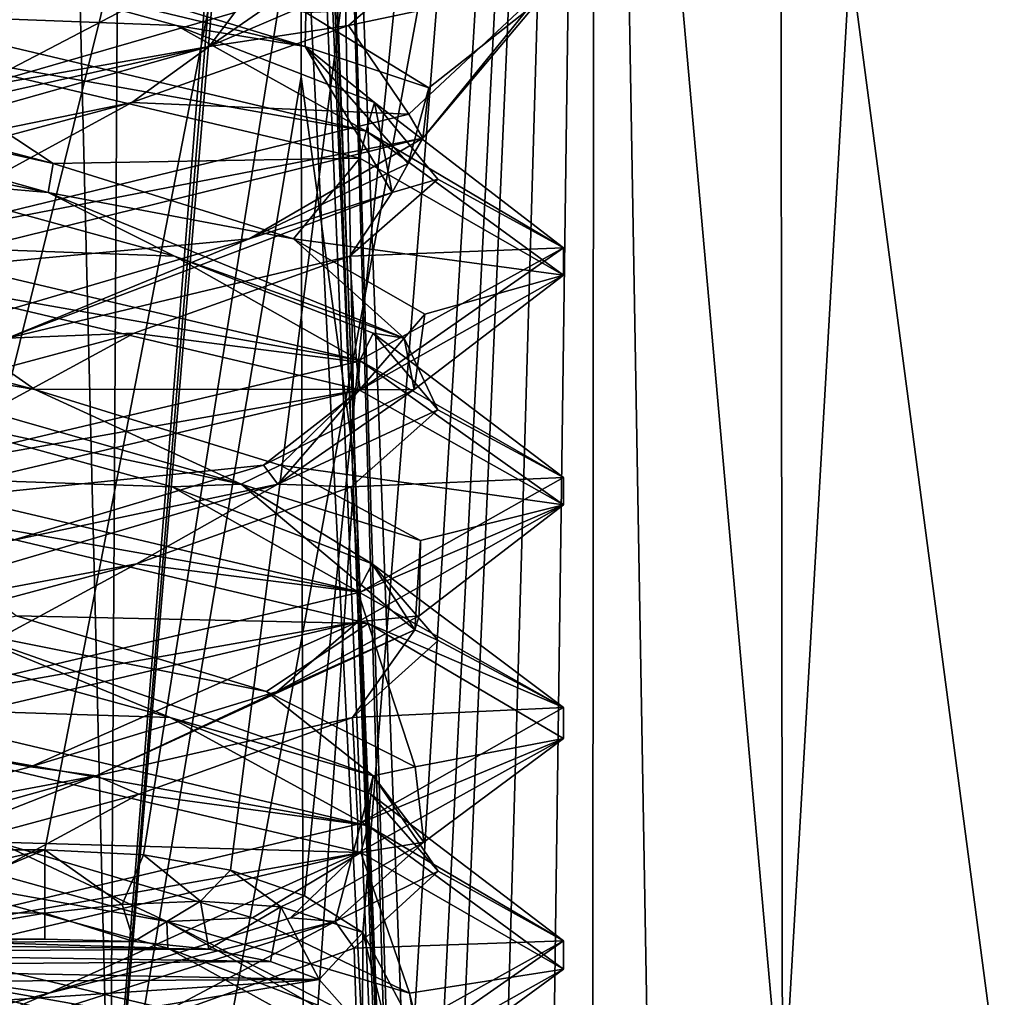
# Model space of a CAD drawing. Header units: millimetres. Extents: x -18.9 to 18.9, y -8.8 to 59.9.
# Tile 384 of 463: x 10.3 to 12.4, y 34.9 to 37. Entities that reach past the tile are written whole.
import ezdxf

# ---------------------------------------------------------------- set-up
doc = ezdxf.new("R2010")
doc.units = ezdxf.units.MM
doc.header["$LTSCALE"] = 65.185185
for name, color, linetype in [('1', 7, 'CONTINUOUS'), ('11', 7, 'CONTINUOUS'), ('143', 7, 'CONTINUOUS'), ('146', 7, 'CONTINUOUS'), ('149', 7, 'CONTINUOUS'), ('18', 7, 'CONTINUOUS'), ('19', 7, 'CONTINUOUS'), ('21', 7, 'CONTINUOUS'), ('247', 7, 'CONTINUOUS'), ('3360', 7, 'CONTINUOUS'), ('3361', 7, 'CONTINUOUS'), ('3362', 7, 'CONTINUOUS'), ('3363', 7, 'CONTINUOUS'), ('3364', 7, 'CONTINUOUS'), ('3365', 7, 'CONTINUOUS'), ('3366', 7, 'CONTINUOUS'), ('3367', 7, 'CONTINUOUS'), ('3368', 7, 'CONTINUOUS'), ('3369', 7, 'CONTINUOUS'), ('3370', 7, 'CONTINUOUS'), ('3371', 7, 'CONTINUOUS'), ('3449', 7, 'CONTINUOUS'), ('5', 7, 'CONTINUOUS'), ('6', 7, 'CONTINUOUS'), ('713', 7, 'CONTINUOUS'), ('831', 7, 'CONTINUOUS'), ('86', 7, 'CONTINUOUS')]:
    doc.layers.add(name, color=color, linetype=linetype)

msp = doc.modelspace()

# ---------------------------------------------------------------- linework, layer by layer
at = {"layer": '1', "color": 7, "linetype": 'Continuous'}
for points in [[(12.3539, 46.4439, 12.2533), (13.06, 34.4, 11.4977), (13.2439, 46.9853, 11.2854), (12.3539, 46.4439, 12.2533)], [(10.7201, 45.6315, 13.7055), (13.06, 34.4, 11.4977), (12.3539, 46.4439, 12.2533), (10.7201, 45.6315, 13.7055)], [(7.7341, 44.5793, 15.5867), (9.3979, 34.4, 14.6438), (10.7201, 45.6315, 13.7055), (7.7341, 44.5793, 15.5867)], [(9.3979, 34.4, 14.6438), (13.06, 34.4, 11.4977), (10.7201, 45.6315, 13.7055), (9.3979, 34.4, 14.6438)]]:
    msp.add_3dface(points, dxfattribs=at)
at = {"layer": '11', "color": 7, "linetype": 'Continuous'}
for points in [[(9.8924, 42.7348, -8.5961), (10.0099, 35.193, -8.8594), (11.5265, 41.3085, -8.6459), (9.8924, 42.7348, -8.5961)], [(10.0099, 35.193, -8.8594), (10.3368, 35.193, -8.8594), (11.5265, 41.3085, -8.6459), (10.0099, 35.193, -8.8594)], [(10.3368, 35.193, -8.8594), (10.5504, 35.1821, -8.8598), (11.5265, 41.3085, -8.6459), (10.3368, 35.193, -8.8594)], [(10.5504, 35.1821, -8.8598), (10.7384, 35.149, -8.861), (11.5265, 41.3085, -8.6459), (10.5504, 35.1821, -8.8598)], [(10.7384, 35.149, -8.861), (10.8982, 35.0931, -8.8629), (11.5265, 41.3085, -8.6459), (10.7384, 35.149, -8.861)], [(10.8982, 35.0931, -8.8629), (11.0245, 35.0139, -8.8657), (11.5265, 41.3085, -8.6459), (10.8982, 35.0931, -8.8629)], [(11.0245, 35.0139, -8.8657), (11.1347, 34.807, -8.8729), (11.5265, 41.3085, -8.6459), (11.0245, 35.0139, -8.8657)], [(11.1347, 34.807, -8.8729), (11.1457, 33.7634, -8.9094), (11.5265, 41.3085, -8.6459), (11.1347, 34.807, -8.8729)], [(11.1457, 33.7634, -8.9094), (11.1559, 32.793, -8.9433), (11.5265, 41.3085, -8.6459), (11.1457, 33.7634, -8.9094)], [(11.5265, 41.3085, -8.6459), (11.1559, 32.793, -8.9433), (11.2794, 32.793, -8.9433), (11.5265, 41.3085, -8.6459)], [(11.4107, 32.7797, -8.9437), (11.5265, 41.3085, -8.6459), (11.2794, 32.793, -8.9433), (11.4107, 32.7797, -8.9437)], [(11.5202, 32.7456, -8.9449), (11.5265, 41.3085, -8.6459), (11.4107, 32.7797, -8.9437), (11.5202, 32.7456, -8.9449)], [(11.6769, 32.6406, -8.9486), (11.5265, 41.3085, -8.6459), (11.5202, 32.7456, -8.9449), (11.6769, 32.6406, -8.9486)]]:
    msp.add_3dface(points, dxfattribs=at)
at = {"layer": '143', "color": 7, "linetype": 'Continuous'}
msp.add_3dface([(10.0981, 35, -9.1577), (10.3368, 35, -9.0593), (10.0099, 35, -9.0593), (10.0981, 35, -9.1577)], dxfattribs=at)
at = {"layer": '146', "color": 7, "linetype": 'Continuous'}
for points in [[(10.3368, 35.193, -8.8594), (10.0099, 35.193, -8.8594), (10.0099, 35.1191, -8.8764), (10.3368, 35.193, -8.8594)], [(10.0099, 35.0565, -8.92), (10.3368, 35.193, -8.8594), (10.0099, 35.1191, -8.8764), (10.0099, 35.0565, -8.92)], [(10.3368, 35.193, -8.8594), (10.0099, 35.0565, -8.92), (10.3368, 35.0561, -8.9204), (10.3368, 35.193, -8.8594)], [(10.0099, 35.0565, -8.92), (10.0099, 35, -9.0593), (10.3368, 35.0561, -8.9204), (10.0099, 35.0565, -8.92)], [(10.0099, 35, -9.0593), (10.3368, 35, -9.0593), (10.3368, 35.0561, -8.9204), (10.0099, 35, -9.0593)]]:
    msp.add_3dface(points, dxfattribs=at)
at = {"layer": '149', "color": 7, "linetype": 'Continuous'}
for points in [[(9.5461, 34.9708, -9.4264), (10.6912, 34.9784, -8.9819), (9.674, 34.9917, -9.3487), (9.5461, 34.9708, -9.4264)], [(10.3368, 35, -9.0593), (10.0981, 35, -9.1577), (9.674, 34.9917, -9.3487), (10.3368, 35, -9.0593)], [(10.5289, 34.9946, -9.0185), (10.3368, 35, -9.0593), (9.674, 34.9917, -9.3487), (10.5289, 34.9946, -9.0185)], [(10.6912, 34.9784, -8.9819), (10.5289, 34.9946, -9.0185), (9.674, 34.9917, -9.3487), (10.6912, 34.9784, -8.9819)], [(9.4489, 34.9411, -9.4842), (10.8251, 34.9513, -8.9507), (9.5461, 34.9708, -9.4264), (9.4489, 34.9411, -9.4842)], [(10.8251, 34.9513, -8.9507), (10.6912, 34.9784, -8.9819), (9.5461, 34.9708, -9.4264), (10.8251, 34.9513, -8.9507)], [(10.93, 34.9129, -8.9262), (10.8251, 34.9513, -8.9507), (9.4489, 34.9411, -9.4842), (10.93, 34.9129, -8.9262)], [(9.3802, 34.9057, -9.5247), (10.93, 34.9129, -8.9262), (9.4489, 34.9411, -9.4842), (9.3802, 34.9057, -9.5247)], [(9.315, 34.807, -9.5654), (10.29, 34.807, -9.297), (10.93, 34.9129, -8.9262), (9.315, 34.807, -9.5654)], [(9.315, 34.807, -9.5654), (10.93, 34.9129, -8.9262), (9.3802, 34.9057, -9.5247), (9.315, 34.807, -9.5654)], [(10.29, 34.807, -9.297), (11.0237, 34.807, -8.9066), (10.93, 34.9129, -8.9262), (10.29, 34.807, -9.297)]]:
    msp.add_3dface(points, dxfattribs=at)
at = {"layer": '18', "color": 7, "linetype": 'Continuous'}
for points in [[(10.8911, 36.8636, -11.1739), (10.8859, 39.2459, -11.2877), (11.0069, 36.0245, -11.2506), (10.8911, 36.8636, -11.1739)], [(10.8963, 34.4, -11.0559), (10.8911, 36.8636, -11.1739), (11.0069, 36.0245, -11.2506), (10.8963, 34.4, -11.0559)], [(11.1276, 32.793, -11.2128), (10.8963, 34.4, -11.0559), (11.0069, 36.0245, -11.2506), (11.1276, 32.793, -11.2128)]]:
    msp.add_3dface(points, dxfattribs=at)
at = {"layer": '19', "color": 7, "linetype": 'Continuous'}
for points in [[(11.443, 50.0212, -8.2459), (13.4664, 26.593, -6.4296), (11.5189, 50.0468, -8.1379), (11.443, 50.0212, -8.2459)], [(11.5189, 50.0468, -8.1379), (13.4664, 26.593, -6.4296), (11.594, 50.0109, -8.0329), (11.5189, 50.0468, -8.1379)], [(11.3763, 49.8541, -8.3475), (13.4664, 26.593, -6.4296), (11.443, 50.0212, -8.2459), (11.3763, 49.8541, -8.3475)], [(11.594, 50.0109, -8.0329), (13.4664, 26.593, -6.4296), (12.0909, 49.4965, -7.2983), (11.594, 50.0109, -8.0329)], [(11.3763, 49.8541, -8.3475), (11.5265, 41.3085, -8.6459), (13.4664, 26.593, -6.4296), (11.3763, 49.8541, -8.3475)], [(12.0909, 49.4965, -7.2983), (13.4664, 26.593, -6.4296), (12.5466, 48.9548, -6.5246), (12.0909, 49.4965, -7.2983)], [(11.5265, 41.3085, -8.6459), (11.6769, 32.6406, -8.9486), (13.4664, 26.593, -6.4296), (11.5265, 41.3085, -8.6459)]]:
    msp.add_3dface(points, dxfattribs=at)
at = {"layer": '21', "color": 7, "linetype": 'Continuous'}
for points in [[(11.9151, 48.089, 10.4082), (11.9323, 34.593, 10.9974), (10.7717, 47.6233, 11.0562), (11.9151, 48.089, 10.4082)], [(12.7048, 47.9549, 9.2417), (11.9323, 34.593, 10.9974), (11.9151, 48.089, 10.4082), (12.7048, 47.9549, 9.2417)], [(13.2306, 34.593, 9.1214), (11.9323, 34.593, 10.9974), (12.7048, 47.9549, 9.2417), (13.2306, 34.593, 9.1214)], [(11.9323, 34.593, 10.9974), (9.7348, 34.593, 11.6106), (10.7717, 47.6233, 11.0562), (11.9323, 34.593, 10.9974)], [(10.7717, 47.6233, 11.0562), (9.7348, 34.593, 11.6106), (10.0979, 47.1737, 11.1784), (10.7717, 47.6233, 11.0562)]]:
    msp.add_3dface(points, dxfattribs=at)
at = {"layer": '247', "color": 7, "linetype": 'Continuous'}
for points in [[(10.5504, 35.1821, -8.8598), (10.3368, 35.193, -8.8594), (10.5037, 35.0749, -8.8982), (10.5504, 35.1821, -8.8598)], [(10.3368, 35.193, -8.8594), (10.3368, 35.0561, -8.9204), (10.5037, 35.0749, -8.8982), (10.3368, 35.193, -8.8594)], [(10.5504, 35.1821, -8.8598), (10.5037, 35.0749, -8.8982), (10.6733, 35.0822, -8.8802), (10.5504, 35.1821, -8.8598)], [(10.7384, 35.149, -8.861), (10.5504, 35.1821, -8.8598), (10.6733, 35.0822, -8.8802), (10.7384, 35.149, -8.861)], [(10.7384, 35.149, -8.861), (10.6733, 35.0822, -8.8802), (10.8468, 35.0694, -8.8683), (10.7384, 35.149, -8.861)], [(10.8982, 35.0931, -8.8629), (10.7384, 35.149, -8.861), (10.8468, 35.0694, -8.8683), (10.8982, 35.0931, -8.8629)], [(10.3368, 35.0561, -8.9204), (10.5289, 34.9946, -9.0185), (10.5037, 35.0749, -8.8982), (10.3368, 35.0561, -8.9204)], [(10.5037, 35.0749, -8.8982), (10.5289, 34.9946, -9.0185), (10.6733, 35.0822, -8.8802), (10.5037, 35.0749, -8.8982)], [(10.5289, 34.9946, -9.0185), (10.6912, 34.9784, -8.9819), (10.6733, 35.0822, -8.8802), (10.5289, 34.9946, -9.0185)], [(10.6733, 35.0822, -8.8802), (10.6912, 34.9784, -8.9819), (10.8468, 35.0694, -8.8683), (10.6733, 35.0822, -8.8802)], [(11.0245, 35.0139, -8.8657), (10.8982, 35.0931, -8.8629), (10.8468, 35.0694, -8.8683), (11.0245, 35.0139, -8.8657)], [(10.3368, 35.0561, -8.9204), (10.3368, 35, -9.0593), (10.5289, 34.9946, -9.0185), (10.3368, 35.0561, -8.9204)], [(10.6912, 34.9784, -8.9819), (10.8251, 34.9513, -8.9507), (10.8468, 35.0694, -8.8683), (10.6912, 34.9784, -8.9819)], [(10.8251, 34.9513, -8.9507), (10.93, 34.9129, -8.9262), (10.8468, 35.0694, -8.8683), (10.8251, 34.9513, -8.9507)], [(10.93, 34.9129, -8.9262), (11.0245, 35.0139, -8.8657), (10.8468, 35.0694, -8.8683), (10.93, 34.9129, -8.9262)], [(11.0237, 34.807, -8.9066), (11.0245, 35.0139, -8.8657), (10.93, 34.9129, -8.9262), (11.0237, 34.807, -8.9066)], [(11.0245, 35.0139, -8.8657), (11.0237, 34.807, -8.9066), (11.0767, 34.8067, -8.8815), (11.0245, 35.0139, -8.8657)], [(11.1347, 34.807, -8.8729), (11.0245, 35.0139, -8.8657), (11.0767, 34.8067, -8.8815), (11.1347, 34.807, -8.8729)]]:
    msp.add_3dface(points, dxfattribs=at)
at = {"layer": '3360', "color": 7, "linetype": 'Continuous'}
for points in [[(10.6124, 35.9777, 7.3152), (9.9586, 36, 6.8562), (10.0061, 36.1439, 7.1278), (10.6124, 35.9777, 7.3152)], [(11.014, 35.7516, 7.2904), (9.9586, 36, 6.8562), (10.6124, 35.9777, 7.3152), (11.014, 35.7516, 7.2904)], [(11.0445, 35.8115, 7.78), (11.014, 35.7516, 7.2904), (10.6124, 35.9777, 7.3152), (11.0445, 35.8115, 7.78)], [(11.4586, 35.5009, 8.3521), (11.014, 35.7516, 7.2904), (11.0445, 35.8115, 7.78), (11.4586, 35.5009, 8.3521)], [(11.1872, 35.6454, 8.3983), (11.4586, 35.5009, 8.3521), (11.0445, 35.8115, 7.78), (11.1872, 35.6454, 8.3983)], [(11.0025, 35.4792, 9.0054), (11.4586, 35.5009, 8.3521), (11.1872, 35.6454, 8.3983), (11.0025, 35.4792, 9.0054)], [(11.0134, 35.2482, 9.4227), (11.4586, 35.5009, 8.3521), (11.0025, 35.4792, 9.0054), (11.0134, 35.2482, 9.4227)], [(10.5397, 35.313, 9.4396), (11.0134, 35.2482, 9.4227), (11.0025, 35.4792, 9.0054), (10.5397, 35.313, 9.4396)], [(9.922, 35.1468, 9.5851), (9.9586, 35, 9.8562), (10.5397, 35.313, 9.4396), (9.922, 35.1468, 9.5851)], [(9.9586, 35, 9.8562), (11.0134, 35.2482, 9.4227), (10.5397, 35.313, 9.4396), (9.9586, 35, 9.8562)]]:
    msp.add_3dface(points, dxfattribs=at)
at = {"layer": '3361', "color": 7, "linetype": 'Continuous'}
for points in [[(10.3148, 36.1877, 7.1796), (9.6609, 36.299, 7.2007), (9.6923, 36.3508, 7.1561), (10.3148, 36.1877, 7.1796)], [(10.0061, 36.1439, 7.1278), (9.6609, 36.299, 7.2007), (10.7617, 35.9837, 7.4737), (10.0061, 36.1439, 7.1278)], [(10.7617, 35.9837, 7.4737), (9.6609, 36.299, 7.2007), (10.3148, 36.1877, 7.1796), (10.7617, 35.9837, 7.4737)], [(10.8458, 36.0246, 7.5053), (10.7617, 35.9837, 7.4737), (10.3148, 36.1877, 7.1796), (10.8458, 36.0246, 7.5053)], [(10.6124, 35.9777, 7.3152), (10.0061, 36.1439, 7.1278), (10.7617, 35.9837, 7.4737), (10.6124, 35.9777, 7.3152)], [(11.149, 35.8615, 8.0494), (10.7617, 35.9837, 7.4737), (10.8458, 36.0246, 7.5053), (11.149, 35.8615, 8.0494)], [(11.0445, 35.8115, 7.78), (10.6124, 35.9777, 7.3152), (10.7617, 35.9837, 7.4737), (11.0445, 35.8115, 7.78)], [(11.0445, 35.8115, 7.78), (10.7617, 35.9837, 7.4737), (11.137, 35.6685, 8.5439), (11.0445, 35.8115, 7.78)], [(11.137, 35.6685, 8.5439), (10.7617, 35.9837, 7.4737), (11.149, 35.8615, 8.0494), (11.137, 35.6685, 8.5439)], [(11.1466, 35.6985, 8.6723), (11.137, 35.6685, 8.5439), (11.149, 35.8615, 8.0494), (11.1466, 35.6985, 8.6723)], [(11.1872, 35.6454, 8.3983), (11.0445, 35.8115, 7.78), (11.137, 35.6685, 8.5439), (11.1872, 35.6454, 8.3983)], [(10.8392, 35.5354, 9.2141), (11.137, 35.6685, 8.5439), (11.1466, 35.6985, 8.6723), (10.8392, 35.5354, 9.2141)], [(11.0025, 35.4792, 9.0054), (11.137, 35.6685, 8.5439), (10.4478, 35.3532, 9.4446), (11.0025, 35.4792, 9.0054)], [(10.4478, 35.3532, 9.4446), (11.137, 35.6685, 8.5439), (10.8392, 35.5354, 9.2141), (10.4478, 35.3532, 9.4446)], [(11.0025, 35.4792, 9.0054), (11.1872, 35.6454, 8.3983), (11.137, 35.6685, 8.5439), (11.0025, 35.4792, 9.0054)], [(10.3056, 35.3723, 9.5356), (10.4478, 35.3532, 9.4446), (10.8392, 35.5354, 9.2141), (10.3056, 35.3723, 9.5356)], [(10.5397, 35.313, 9.4396), (11.0025, 35.4792, 9.0054), (10.4478, 35.3532, 9.4446), (10.5397, 35.313, 9.4396)], [(9.683, 35.2093, 9.5543), (10.4478, 35.3532, 9.4446), (10.3056, 35.3723, 9.5356), (9.683, 35.2093, 9.5543)], [(9.922, 35.1468, 9.5851), (10.4478, 35.3532, 9.4446), (9.3167, 35.038, 9.3622), (9.922, 35.1468, 9.5851)], [(9.3167, 35.038, 9.3622), (10.4478, 35.3532, 9.4446), (9.683, 35.2093, 9.5543), (9.3167, 35.038, 9.3622)], [(9.922, 35.1468, 9.5851), (10.5397, 35.313, 9.4396), (10.4478, 35.3532, 9.4446), (9.922, 35.1468, 9.5851)]]:
    msp.add_3dface(points, dxfattribs=at)
at = {"layer": '3362', "color": 7, "linetype": 'Continuous'}
for points in [[(9.9586, 36.4375, 6.8562), (10.3148, 36.1877, 7.1796), (9.6923, 36.3508, 7.1561), (9.9586, 36.4375, 6.8562)], [(10.3148, 36.1877, 7.1796), (9.9586, 36.4375, 6.8562), (11.014, 36.1891, 7.2904), (10.3148, 36.1877, 7.1796)], [(10.8458, 36.0246, 7.5053), (10.3148, 36.1877, 7.1796), (11.014, 36.1891, 7.2904), (10.8458, 36.0246, 7.5053)], [(11.4586, 35.9384, 8.3521), (10.8458, 36.0246, 7.5053), (11.014, 36.1891, 7.2904), (11.4586, 35.9384, 8.3521)], [(11.149, 35.8615, 8.0494), (10.8458, 36.0246, 7.5053), (11.4586, 35.9384, 8.3521), (11.149, 35.8615, 8.0494)], [(11.0134, 35.6857, 9.4227), (11.1466, 35.6985, 8.6723), (11.4586, 35.9384, 8.3521), (11.0134, 35.6857, 9.4227)], [(11.1466, 35.6985, 8.6723), (11.149, 35.8615, 8.0494), (11.4586, 35.9384, 8.3521), (11.1466, 35.6985, 8.6723)], [(10.8392, 35.5354, 9.2141), (11.1466, 35.6985, 8.6723), (11.0134, 35.6857, 9.4227), (10.8392, 35.5354, 9.2141)], [(9.9586, 35.4375, 9.8562), (10.3056, 35.3723, 9.5356), (11.0134, 35.6857, 9.4227), (9.9586, 35.4375, 9.8562)], [(10.3056, 35.3723, 9.5356), (10.8392, 35.5354, 9.2141), (11.0134, 35.6857, 9.4227), (10.3056, 35.3723, 9.5356)], [(9.9586, 35.4375, 9.8562), (9.683, 35.2093, 9.5543), (10.3056, 35.3723, 9.5356), (9.9586, 35.4375, 9.8562)]]:
    msp.add_3dface(points, dxfattribs=at)
at = {"layer": '3363', "color": 7, "linetype": 'Continuous'}
for points in [[(10.6171, 36.4763, 7.3181), (9.9586, 36.5, 6.8562), (10.0116, 36.6425, 7.128), (10.6171, 36.4763, 7.3181)], [(9.9586, 36.5, 6.8562), (10.6171, 36.4763, 7.3181), (11.0177, 36.2504, 7.2941), (9.9586, 36.5, 6.8562)], [(10.6171, 36.4763, 7.3181), (11.0471, 36.3101, 7.7848), (11.0177, 36.2504, 7.2941), (10.6171, 36.4763, 7.3181)], [(11.0177, 36.2504, 7.2941), (11.0471, 36.3101, 7.7848), (11.4585, 35.998, 8.3654), (11.0177, 36.2504, 7.2941)], [(11.0471, 36.3101, 7.7848), (11.187, 36.1439, 8.4038), (11.4585, 35.998, 8.3654), (11.0471, 36.3101, 7.7848)], [(11.187, 36.1439, 8.4038), (10.9996, 35.9777, 9.0101), (11.4585, 35.998, 8.3654), (11.187, 36.1439, 8.4038)], [(11.4585, 35.998, 8.3654), (10.9996, 35.9777, 9.0101), (11.0189, 35.7499, 9.4172), (11.4585, 35.998, 8.3654)], [(10.9996, 35.9777, 9.0101), (10.5348, 35.8115, 9.4422), (11.0189, 35.7499, 9.4172), (10.9996, 35.9777, 9.0101)], [(9.9165, 35.6454, 9.5849), (9.9586, 35.5, 9.8562), (10.5348, 35.8115, 9.4422), (9.9165, 35.6454, 9.5849)], [(10.5348, 35.8115, 9.4422), (9.9586, 35.5, 9.8562), (11.0189, 35.7499, 9.4172), (10.5348, 35.8115, 9.4422)]]:
    msp.add_3dface(points, dxfattribs=at)
at = {"layer": '3364', "color": 7, "linetype": 'Continuous'}
for points in [[(9.392, 36.8087, 7.2652), (9.2252, 36.9294, 7.4149), (10.3436, 36.6142, 7.2268), (9.392, 36.8087, 7.2652)], [(10.3436, 36.6142, 7.2268), (9.2252, 36.9294, 7.4149), (10.3545, 36.6769, 7.1924), (10.3436, 36.6142, 7.2268)], [(10.3545, 36.6769, 7.1924), (9.2252, 36.9294, 7.4149), (9.7331, 36.84, 7.1477), (10.3545, 36.6769, 7.1924)], [(10.0116, 36.6425, 7.128), (9.392, 36.8087, 7.2652), (10.3436, 36.6142, 7.2268), (10.0116, 36.6425, 7.128)], [(10.8742, 36.5138, 7.5358), (10.3436, 36.6142, 7.2268), (10.3545, 36.6769, 7.1924), (10.8742, 36.5138, 7.5358)], [(10.6171, 36.4763, 7.3181), (10.0116, 36.6425, 7.128), (10.3436, 36.6142, 7.2268), (10.6171, 36.4763, 7.3181)], [(10.6171, 36.4763, 7.3181), (10.3436, 36.6142, 7.2268), (11.1142, 36.2989, 8.0588), (10.6171, 36.4763, 7.3181)], [(11.1142, 36.2989, 8.0588), (10.3436, 36.6142, 7.2268), (10.8742, 36.5138, 7.5358), (11.1142, 36.2989, 8.0588)], [(11.1588, 36.3508, 8.0899), (11.1142, 36.2989, 8.0588), (10.8742, 36.5138, 7.5358), (11.1588, 36.3508, 8.0899)], [(11.0471, 36.3101, 7.7848), (10.6171, 36.4763, 7.3181), (11.1142, 36.2989, 8.0588), (11.0471, 36.3101, 7.7848)], [(11.1352, 36.1877, 8.7124), (11.1142, 36.2989, 8.0588), (11.1588, 36.3508, 8.0899), (11.1352, 36.1877, 8.7124)], [(11.187, 36.1439, 8.4038), (11.0471, 36.3101, 7.7848), (11.1142, 36.2989, 8.0588), (11.187, 36.1439, 8.4038)], [(11.187, 36.1439, 8.4038), (11.1142, 36.2989, 8.0588), (10.841, 35.9837, 9.1595), (11.187, 36.1439, 8.4038)], [(10.841, 35.9837, 9.1595), (11.1142, 36.2989, 8.0588), (11.1352, 36.1877, 8.7124), (10.841, 35.9837, 9.1595)], [(10.8096, 36.0246, 9.2435), (10.841, 35.9837, 9.1595), (11.1352, 36.1877, 8.7124), (10.8096, 36.0246, 9.2435)], [(10.9996, 35.9777, 9.0101), (11.187, 36.1439, 8.4038), (10.841, 35.9837, 9.1595), (10.9996, 35.9777, 9.0101)], [(10.2654, 35.8615, 9.5467), (10.841, 35.9837, 9.1595), (10.8096, 36.0246, 9.2435), (10.2654, 35.8615, 9.5467)], [(10.5348, 35.8115, 9.4422), (10.841, 35.9837, 9.1595), (9.7707, 35.6684, 9.5346), (10.5348, 35.8115, 9.4422)], [(9.7707, 35.6684, 9.5346), (10.841, 35.9837, 9.1595), (10.2654, 35.8615, 9.5467), (9.7707, 35.6684, 9.5346)], [(10.5348, 35.8115, 9.4422), (10.9996, 35.9777, 9.0101), (10.841, 35.9837, 9.1595), (10.5348, 35.8115, 9.4422)], [(9.9165, 35.6454, 9.5849), (10.5348, 35.8115, 9.4422), (9.7707, 35.6684, 9.5346), (9.9165, 35.6454, 9.5849)]]:
    msp.add_3dface(points, dxfattribs=at)
at = {"layer": '3365', "color": 7, "linetype": 'Continuous'}
for points in [[(9.9586, 36.9375, 6.8562), (10.3545, 36.6769, 7.1924), (9.7331, 36.84, 7.1477), (9.9586, 36.9375, 6.8562)], [(10.3545, 36.6769, 7.1924), (9.9586, 36.9375, 6.8562), (11.0177, 36.6879, 7.2941), (10.3545, 36.6769, 7.1924)], [(10.8742, 36.5138, 7.5358), (10.3545, 36.6769, 7.1924), (11.0177, 36.6879, 7.2941), (10.8742, 36.5138, 7.5358)], [(11.4585, 36.4355, 8.3654), (10.8742, 36.5138, 7.5358), (11.0177, 36.6879, 7.2941), (11.4585, 36.4355, 8.3654)], [(11.1588, 36.3508, 8.0899), (10.8742, 36.5138, 7.5358), (11.4585, 36.4355, 8.3654), (11.1588, 36.3508, 8.0899)], [(11.0189, 36.1874, 9.4172), (11.1352, 36.1877, 8.7124), (11.4585, 36.4355, 8.3654), (11.0189, 36.1874, 9.4172)], [(11.1352, 36.1877, 8.7124), (11.1588, 36.3508, 8.0899), (11.4585, 36.4355, 8.3654), (11.1352, 36.1877, 8.7124)], [(9.9586, 35.9375, 9.8562), (10.8096, 36.0246, 9.2435), (11.0189, 36.1874, 9.4172), (9.9586, 35.9375, 9.8562)], [(10.8096, 36.0246, 9.2435), (11.1352, 36.1877, 8.7124), (11.0189, 36.1874, 9.4172), (10.8096, 36.0246, 9.2435)], [(9.9586, 35.9375, 9.8562), (10.2654, 35.8615, 9.5467), (10.8096, 36.0246, 9.2435), (9.9586, 35.9375, 9.8562)], [(10.1934, 34.7201, 7.1495), (9.9586, 34.9375, 6.8562), (11.0126, 34.6895, 7.2889), (10.1934, 34.7201, 7.1495)]]:
    msp.add_3dface(points, dxfattribs=at)
at = {"layer": '3366', "color": 7, "linetype": 'Continuous'}
for points in [[(10.6217, 36.9749, 7.3211), (9.9586, 37, 6.8562), (10.0171, 37.1411, 7.1283), (10.6217, 36.9749, 7.3211)], [(11.032, 36.7462, 7.3085), (9.9586, 37, 6.8562), (10.6217, 36.9749, 7.3211), (11.032, 36.7462, 7.3085)], [(11.0496, 36.8087, 7.7897), (11.032, 36.7462, 7.3085), (10.6217, 36.9749, 7.3211), (11.0496, 36.8087, 7.7897)], [(11.4584, 36.4945, 8.3819), (11.032, 36.7462, 7.3085), (11.0496, 36.8087, 7.7897), (11.4584, 36.4945, 8.3819)], [(11.1868, 36.6425, 8.4093), (11.4584, 36.4945, 8.3819), (11.0496, 36.8087, 7.7897), (11.1868, 36.6425, 8.4093)], [(10.9967, 36.4763, 9.0147), (11.4584, 36.4945, 8.3819), (11.1868, 36.6425, 8.4093), (10.9967, 36.4763, 9.0147)], [(11.0111, 36.2476, 9.425), (11.4584, 36.4945, 8.3819), (10.9967, 36.4763, 9.0147), (11.0111, 36.2476, 9.425)], [(10.53, 36.3101, 9.4447), (11.0111, 36.2476, 9.425), (10.9967, 36.4763, 9.0147), (10.53, 36.3101, 9.4447)], [(9.911, 36.1439, 9.5847), (9.9586, 36, 9.8562), (10.53, 36.3101, 9.4447), (9.911, 36.1439, 9.5847)], [(9.9586, 36, 9.8562), (11.0111, 36.2476, 9.425), (10.53, 36.3101, 9.4447), (9.9586, 36, 9.8562)], [(10.6031, 34.9806, 7.3094), (9.9586, 35, 6.8562), (9.9952, 35.1468, 7.1274), (10.6031, 34.9806, 7.3094)], [(11.0199, 34.7498, 7.2962), (9.9586, 35, 6.8562), (10.6031, 34.9806, 7.3094), (11.0199, 34.7498, 7.2962)], [(11.0393, 34.8144, 7.7703), (11.0199, 34.7498, 7.2962), (10.6031, 34.9806, 7.3094), (11.0393, 34.8144, 7.7703)]]:
    msp.add_3dface(points, dxfattribs=at)
at = {"layer": '3367', "color": 7, "linetype": 'Continuous'}
for points in [[(10.0171, 37.1411, 7.1283), (9.8612, 37.2448, 7.1669), (10.8997, 36.9295, 7.6226), (10.0171, 37.1411, 7.1283)], [(10.8997, 36.9295, 7.6226), (9.8612, 37.2448, 7.1669), (10.9014, 37.003, 7.5674), (10.8997, 36.9295, 7.6226)], [(10.6217, 36.9749, 7.3211), (10.0171, 37.1411, 7.1283), (10.8997, 36.9295, 7.6226), (10.6217, 36.9749, 7.3211)], [(11.1671, 36.84, 8.1308), (10.8997, 36.9295, 7.6226), (10.9014, 37.003, 7.5674), (11.1671, 36.84, 8.1308)], [(11.0496, 36.8087, 7.7897), (10.6217, 36.9749, 7.3211), (10.8997, 36.9295, 7.6226), (11.0496, 36.8087, 7.7897)], [(11.0496, 36.8087, 7.7897), (10.8997, 36.9295, 7.6226), (11.0881, 36.6142, 8.741), (11.0496, 36.8087, 7.7897)], [(11.0881, 36.6142, 8.741), (10.8997, 36.9295, 7.6226), (11.1225, 36.6769, 8.7521), (11.0881, 36.6142, 8.741)], [(11.1225, 36.6769, 8.7521), (10.8997, 36.9295, 7.6226), (11.1671, 36.84, 8.1308), (11.1225, 36.6769, 8.7521)], [(11.1868, 36.6425, 8.4093), (11.0496, 36.8087, 7.7897), (11.0881, 36.6142, 8.741), (11.1868, 36.6425, 8.4093)], [(10.779, 36.5138, 9.2718), (11.0881, 36.6142, 8.741), (11.1225, 36.6769, 8.7521), (10.779, 36.5138, 9.2718)], [(10.9967, 36.4763, 9.0147), (11.1868, 36.6425, 8.4093), (11.0881, 36.6142, 8.741), (10.9967, 36.4763, 9.0147)], [(10.9967, 36.4763, 9.0147), (11.0881, 36.6142, 8.741), (10.2562, 36.299, 9.5118), (10.9967, 36.4763, 9.0147)], [(10.2562, 36.299, 9.5118), (11.0881, 36.6142, 8.741), (10.779, 36.5138, 9.2718), (10.2562, 36.299, 9.5118)], [(10.2249, 36.3508, 9.5564), (10.2562, 36.299, 9.5118), (10.779, 36.5138, 9.2718), (10.2249, 36.3508, 9.5564)], [(10.53, 36.3101, 9.4447), (10.9967, 36.4763, 9.0147), (10.2562, 36.299, 9.5118), (10.53, 36.3101, 9.4447)], [(9.911, 36.1439, 9.5847), (10.53, 36.3101, 9.4447), (10.2562, 36.299, 9.5118), (9.911, 36.1439, 9.5847)], [(9.9952, 35.1468, 7.1274), (9.4693, 35.3532, 7.2679), (10.6004, 35.038, 7.3503), (9.9952, 35.1468, 7.1274)], [(10.6004, 35.038, 7.3503), (9.4693, 35.3532, 7.2679), (10.2342, 35.2093, 7.1582), (10.6004, 35.038, 7.3503)], [(10.7861, 35.0462, 7.4471), (10.6004, 35.038, 7.3503), (10.2342, 35.2093, 7.1582), (10.7861, 35.0462, 7.4471)], [(10.6031, 34.9806, 7.3094), (9.9952, 35.1468, 7.1274), (10.6004, 35.038, 7.3503), (10.6031, 34.9806, 7.3094)], [(11.1255, 34.8831, 7.9694), (10.6004, 35.038, 7.3503), (10.7861, 35.0462, 7.4471), (11.1255, 34.8831, 7.9694)], [(11.0393, 34.8144, 7.7703), (10.6031, 34.9806, 7.3094), (10.6004, 35.038, 7.3503), (11.0393, 34.8144, 7.7703)], [(11.0393, 34.8144, 7.7703), (10.6004, 35.038, 7.3503), (11.1518, 34.7227, 8.3414), (11.0393, 34.8144, 7.7703)], [(11.1518, 34.7227, 8.3414), (10.6004, 35.038, 7.3503), (11.1255, 34.8831, 7.9694), (11.1518, 34.7227, 8.3414)], [(11.1653, 34.7201, 8.5911), (11.1518, 34.7227, 8.3414), (11.1255, 34.8831, 7.9694), (11.1653, 34.7201, 8.5911)]]:
    msp.add_3dface(points, dxfattribs=at)
at = {"layer": '3368', "color": 7, "linetype": 'Continuous'}
for points in [[(11.1671, 36.84, 8.1308), (10.9014, 37.003, 7.5674), (11.4023, 37.025, 7.9492), (11.1671, 36.84, 8.1308)], [(11.1545, 36.7312, 9.2617), (11.1671, 36.84, 8.1308), (11.4023, 37.025, 7.9492), (11.1545, 36.7312, 9.2617)], [(11.1225, 36.6769, 8.7521), (11.1671, 36.84, 8.1308), (11.1545, 36.7312, 9.2617), (11.1225, 36.6769, 8.7521)], [(9.9586, 36.4375, 9.8562), (10.779, 36.5138, 9.2718), (11.1545, 36.7312, 9.2617), (9.9586, 36.4375, 9.8562)], [(10.779, 36.5138, 9.2718), (11.1225, 36.6769, 8.7521), (11.1545, 36.7312, 9.2617), (10.779, 36.5138, 9.2718)], [(9.9586, 36.4375, 9.8562), (10.2249, 36.3508, 9.5564), (10.779, 36.5138, 9.2718), (9.9586, 36.4375, 9.8562)], [(10.2342, 35.2093, 7.1582), (9.9586, 35.4375, 6.8562), (11.0199, 35.1873, 7.2962), (10.2342, 35.2093, 7.1582)], [(10.7861, 35.0462, 7.4471), (10.2342, 35.2093, 7.1582), (11.0199, 35.1873, 7.2962), (10.7861, 35.0462, 7.4471)], [(11.1255, 34.8831, 7.9694), (10.7861, 35.0462, 7.4471), (11.0199, 35.1873, 7.2962), (11.1255, 34.8831, 7.9694)], [(11.4585, 34.9352, 8.367), (11.1255, 34.8831, 7.9694), (11.0199, 35.1873, 7.2962), (11.4585, 34.9352, 8.367)], [(11.0138, 34.6859, 9.4223), (11.1653, 34.7201, 8.5911), (11.4585, 34.9352, 8.367), (11.0138, 34.6859, 9.4223)], [(11.1653, 34.7201, 8.5911), (11.1255, 34.8831, 7.9694), (11.4585, 34.9352, 8.367), (11.1653, 34.7201, 8.5911)]]:
    msp.add_3dface(points, dxfattribs=at)
at = {"layer": '3369', "color": 7, "linetype": 'Continuous'}
for points in [[(10.9938, 36.9749, 9.0194), (11.4258, 37.0666, 8.0445), (11.1866, 37.1411, 8.4148), (10.9938, 36.9749, 9.0194)], [(11.1242, 36.7833, 9.3003), (11.4258, 37.0666, 8.0445), (10.9938, 36.9749, 9.0194), (11.1242, 36.7833, 9.3003)], [(10.5251, 36.8087, 9.4473), (11.1242, 36.7833, 9.3003), (10.9938, 36.9749, 9.0194), (10.5251, 36.8087, 9.4473)], [(9.9055, 36.6425, 9.5845), (9.9586, 36.5, 9.8562), (10.5251, 36.8087, 9.4473), (9.9055, 36.6425, 9.5845)], [(9.9586, 36.5, 9.8562), (11.1242, 36.7833, 9.3003), (10.5251, 36.8087, 9.4473), (9.9586, 36.5, 9.8562)], [(10.6078, 35.4792, 7.3123), (9.9586, 35.5, 6.8562), (10.0007, 35.6454, 7.1276), (10.6078, 35.4792, 7.3123)], [(11.0361, 35.2449, 7.3127), (9.9586, 35.5, 6.8562), (10.6078, 35.4792, 7.3123), (11.0361, 35.2449, 7.3127)], [(11.0419, 35.313, 7.7751), (11.0361, 35.2449, 7.3127), (10.6078, 35.4792, 7.3123), (11.0419, 35.313, 7.7751)], [(11.4585, 34.9959, 8.3756), (11.0361, 35.2449, 7.3127), (11.0419, 35.313, 7.7751), (11.4585, 34.9959, 8.3756)], [(11.1874, 35.1468, 8.3928), (11.4585, 34.9959, 8.3756), (11.0419, 35.313, 7.7751), (11.1874, 35.1468, 8.3928)], [(11.0054, 34.9806, 9.0008), (11.4585, 34.9959, 8.3756), (11.1874, 35.1468, 8.3928), (11.0054, 34.9806, 9.0008)], [(11.013, 34.7481, 9.4231), (11.4585, 34.9959, 8.3756), (11.0054, 34.9806, 9.0008), (11.013, 34.7481, 9.4231)], [(10.5445, 34.8144, 9.437), (11.013, 34.7481, 9.4231), (11.0054, 34.9806, 9.0008), (10.5445, 34.8144, 9.437)]]:
    msp.add_3dface(points, dxfattribs=at)
at = {"layer": '3370', "color": 7, "linetype": 'Continuous'}
for points in [[(11.1866, 37.1411, 8.4148), (11.1479, 37.2447, 8.2591), (10.692, 36.9294, 9.2975), (11.1866, 37.1411, 8.4148)], [(10.692, 36.9294, 9.2975), (11.1479, 37.2447, 8.2591), (10.7475, 37.003, 9.2991), (10.692, 36.9294, 9.2975)], [(10.9938, 36.9749, 9.0194), (11.1866, 37.1411, 8.4148), (10.692, 36.9294, 9.2975), (10.9938, 36.9749, 9.0194)], [(10.184, 36.84, 9.5648), (10.692, 36.9294, 9.2975), (10.7475, 37.003, 9.2991), (10.184, 36.84, 9.5648)], [(10.5251, 36.8087, 9.4473), (10.9938, 36.9749, 9.0194), (10.692, 36.9294, 9.2975), (10.5251, 36.8087, 9.4473)], [(9.5736, 36.6142, 9.4857), (10.692, 36.9294, 9.2975), (9.5627, 36.6769, 9.5201), (9.5736, 36.6142, 9.4857)], [(9.5627, 36.6769, 9.5201), (10.692, 36.9294, 9.2975), (10.184, 36.84, 9.5648), (9.5627, 36.6769, 9.5201)], [(10.5251, 36.8087, 9.4473), (10.692, 36.9294, 9.2975), (9.5736, 36.6142, 9.4857), (10.5251, 36.8087, 9.4473)], [(9.9055, 36.6425, 9.5845), (10.5251, 36.8087, 9.4473), (9.5736, 36.6142, 9.4857), (9.9055, 36.6425, 9.5845)], [(10.8164, 35.5354, 7.4757), (10.1464, 35.6684, 7.1778), (10.2747, 35.6985, 7.1682), (10.8164, 35.5354, 7.4757)], [(10.6078, 35.4792, 7.3123), (10.0007, 35.6454, 7.1276), (10.1464, 35.6684, 7.1778), (10.6078, 35.4792, 7.3123)], [(10.6078, 35.4792, 7.3123), (10.1464, 35.6684, 7.1778), (11.047, 35.3532, 7.8671), (10.6078, 35.4792, 7.3123)], [(11.047, 35.3532, 7.8671), (10.1464, 35.6684, 7.1778), (10.8164, 35.5354, 7.4757), (11.047, 35.3532, 7.8671)], [(11.1379, 35.3723, 8.0092), (11.047, 35.3532, 7.8671), (10.8164, 35.5354, 7.4757), (11.1379, 35.3723, 8.0092)], [(11.0419, 35.313, 7.7751), (10.6078, 35.4792, 7.3123), (11.047, 35.3532, 7.8671), (11.0419, 35.313, 7.7751)], [(11.1567, 35.2093, 8.6319), (11.047, 35.3532, 7.8671), (11.1379, 35.3723, 8.0092), (11.1567, 35.2093, 8.6319)], [(11.1874, 35.1468, 8.3928), (11.047, 35.3532, 7.8671), (10.9644, 35.0379, 8.9982), (11.1874, 35.1468, 8.3928)], [(10.9644, 35.0379, 8.9982), (11.047, 35.3532, 7.8671), (11.1567, 35.2093, 8.6319), (10.9644, 35.0379, 8.9982)], [(11.1874, 35.1468, 8.3928), (11.0419, 35.313, 7.7751), (11.047, 35.3532, 7.8671), (11.1874, 35.1468, 8.3928)], [(10.8677, 35.0462, 9.1837), (10.9644, 35.0379, 8.9982), (11.1567, 35.2093, 8.6319), (10.8677, 35.0462, 9.1837)], [(11.0054, 34.9806, 9.0008), (11.1874, 35.1468, 8.3928), (10.9644, 35.0379, 8.9982), (11.0054, 34.9806, 9.0008)], [(10.5445, 34.8144, 9.437), (10.9644, 35.0379, 8.9982), (9.9733, 34.7227, 9.5494), (10.5445, 34.8144, 9.437)], [(9.9733, 34.7227, 9.5494), (10.9644, 35.0379, 8.9982), (10.3454, 34.8831, 9.5232), (9.9733, 34.7227, 9.5494)], [(10.3454, 34.8831, 9.5232), (10.9644, 35.0379, 8.9982), (10.8677, 35.0462, 9.1837), (10.3454, 34.8831, 9.5232)], [(10.5445, 34.8144, 9.437), (11.0054, 34.9806, 9.0008), (10.9644, 35.0379, 8.9982), (10.5445, 34.8144, 9.437)], [(9.7237, 34.7201, 9.563), (9.9733, 34.7227, 9.5494), (10.3454, 34.8831, 9.5232), (9.7237, 34.7201, 9.563)]]:
    msp.add_3dface(points, dxfattribs=at)
at = {"layer": '3371', "color": 7, "linetype": 'Continuous'}
for points in [[(9.9586, 36.9375, 9.8562), (10.184, 36.84, 9.5648), (10.6722, 37.0953, 9.6756), (9.9586, 36.9375, 9.8562)], [(10.184, 36.84, 9.5648), (10.7475, 37.003, 9.2991), (10.6722, 37.0953, 9.6756), (10.184, 36.84, 9.5648)], [(10.2747, 35.6985, 7.1682), (9.9586, 35.9375, 6.8562), (11.0361, 35.6824, 7.3127), (10.2747, 35.6985, 7.1682)], [(10.8164, 35.5354, 7.4757), (10.2747, 35.6985, 7.1682), (11.0361, 35.6824, 7.3127), (10.8164, 35.5354, 7.4757)], [(11.1379, 35.3723, 8.0092), (10.8164, 35.5354, 7.4757), (11.0361, 35.6824, 7.3127), (11.1379, 35.3723, 8.0092)], [(11.4585, 35.4334, 8.3756), (11.1379, 35.3723, 8.0092), (11.0361, 35.6824, 7.3127), (11.4585, 35.4334, 8.3756)], [(11.013, 35.1856, 9.4231), (11.1567, 35.2093, 8.6319), (11.4585, 35.4334, 8.3756), (11.013, 35.1856, 9.4231)], [(11.1567, 35.2093, 8.6319), (11.1379, 35.3723, 8.0092), (11.4585, 35.4334, 8.3756), (11.1567, 35.2093, 8.6319)], [(10.8677, 35.0462, 9.1837), (11.1567, 35.2093, 8.6319), (11.013, 35.1856, 9.4231), (10.8677, 35.0462, 9.1837)], [(9.9586, 34.9375, 9.8562), (10.3454, 34.8831, 9.5232), (11.013, 35.1856, 9.4231), (9.9586, 34.9375, 9.8562)], [(10.3454, 34.8831, 9.5232), (10.8677, 35.0462, 9.1837), (11.013, 35.1856, 9.4231), (10.3454, 34.8831, 9.5232)], [(9.9586, 34.9375, 9.8562), (9.7237, 34.7201, 9.563), (10.3454, 34.8831, 9.5232), (9.9586, 34.9375, 9.8562)]]:
    msp.add_3dface(points, dxfattribs=at)
at = {"layer": '3449', "color": 7, "linetype": 'Continuous'}
for points in [[(9.9586, 37, 9.8562), (9.9586, 36.9375, 9.8562), (10.6722, 37.0953, 9.6756), (9.9586, 37, 9.8562)], [(11.1545, 36.7312, 9.2617), (11.4258, 37.0666, 8.0445), (11.1242, 36.7833, 9.3003), (11.1545, 36.7312, 9.2617)], [(11.1545, 36.7312, 9.2617), (11.4023, 37.025, 7.9492), (11.4258, 37.0666, 8.0445), (11.1545, 36.7312, 9.2617)], [(9.9586, 36.9375, 6.8562), (9.9586, 37, 6.8562), (11.032, 36.7462, 7.3085), (9.9586, 36.9375, 6.8562)], [(11.0177, 36.6879, 7.2941), (9.9586, 36.9375, 6.8562), (11.032, 36.7462, 7.3085), (11.0177, 36.6879, 7.2941)], [(9.9586, 36.5, 9.8562), (11.1545, 36.7312, 9.2617), (11.1242, 36.7833, 9.3003), (9.9586, 36.5, 9.8562)], [(11.4585, 36.4355, 8.3654), (11.0177, 36.6879, 7.2941), (11.032, 36.7462, 7.3085), (11.4585, 36.4355, 8.3654)], [(11.4585, 36.4355, 8.3654), (11.032, 36.7462, 7.3085), (11.4584, 36.4945, 8.3819), (11.4585, 36.4355, 8.3654)], [(9.9586, 36.5, 9.8562), (9.9586, 36.4375, 9.8562), (11.1545, 36.7312, 9.2617), (9.9586, 36.5, 9.8562)], [(9.9586, 36.4375, 6.8562), (9.9586, 36.5, 6.8562), (11.0177, 36.2504, 7.2941), (9.9586, 36.4375, 6.8562)], [(11.0189, 36.1874, 9.4172), (11.4584, 36.4945, 8.3819), (11.0111, 36.2476, 9.425), (11.0189, 36.1874, 9.4172)], [(11.0189, 36.1874, 9.4172), (11.4585, 36.4355, 8.3654), (11.4584, 36.4945, 8.3819), (11.0189, 36.1874, 9.4172)], [(11.014, 36.1891, 7.2904), (9.9586, 36.4375, 6.8562), (11.0177, 36.2504, 7.2941), (11.014, 36.1891, 7.2904)], [(9.9586, 36, 9.8562), (11.0189, 36.1874, 9.4172), (11.0111, 36.2476, 9.425), (9.9586, 36, 9.8562)], [(11.4586, 35.9384, 8.3521), (11.014, 36.1891, 7.2904), (11.0177, 36.2504, 7.2941), (11.4586, 35.9384, 8.3521)], [(11.4586, 35.9384, 8.3521), (11.0177, 36.2504, 7.2941), (11.4585, 35.998, 8.3654), (11.4586, 35.9384, 8.3521)], [(9.9586, 36, 9.8562), (9.9586, 35.9375, 9.8562), (11.0189, 36.1874, 9.4172), (9.9586, 36, 9.8562)], [(9.9586, 35.9375, 6.8562), (9.9586, 36, 6.8562), (11.014, 35.7516, 7.2904), (9.9586, 35.9375, 6.8562)], [(11.4586, 35.9384, 8.3521), (11.4585, 35.998, 8.3654), (11.0189, 35.7499, 9.4172), (11.4586, 35.9384, 8.3521)], [(9.9586, 35.9375, 6.8562), (11.014, 35.7516, 7.2904), (11.0361, 35.6824, 7.3127), (9.9586, 35.9375, 6.8562)], [(11.0134, 35.6857, 9.4227), (11.4586, 35.9384, 8.3521), (11.0189, 35.7499, 9.4172), (11.0134, 35.6857, 9.4227)], [(9.9586, 35.5, 9.8562), (11.0134, 35.6857, 9.4227), (11.0189, 35.7499, 9.4172), (9.9586, 35.5, 9.8562)], [(11.014, 35.7516, 7.2904), (11.4586, 35.5009, 8.3521), (11.0361, 35.6824, 7.3127), (11.014, 35.7516, 7.2904)], [(9.9586, 35.5, 9.8562), (9.9586, 35.4375, 9.8562), (11.0134, 35.6857, 9.4227), (9.9586, 35.5, 9.8562)], [(11.4586, 35.5009, 8.3521), (11.4585, 35.4334, 8.3756), (11.0361, 35.6824, 7.3127), (11.4586, 35.5009, 8.3521)], [(9.9586, 35.4375, 6.8562), (9.9586, 35.5, 6.8562), (11.0361, 35.2449, 7.3127), (9.9586, 35.4375, 6.8562)], [(11.4586, 35.5009, 8.3521), (11.0134, 35.2482, 9.4227), (11.4585, 35.4334, 8.3756), (11.4586, 35.5009, 8.3521)], [(11.0199, 35.1873, 7.2962), (9.9586, 35.4375, 6.8562), (11.0361, 35.2449, 7.3127), (11.0199, 35.1873, 7.2962)], [(11.0134, 35.2482, 9.4227), (11.013, 35.1856, 9.4231), (11.4585, 35.4334, 8.3756), (11.0134, 35.2482, 9.4227)], [(11.0134, 35.2482, 9.4227), (9.9586, 35, 9.8562), (11.013, 35.1856, 9.4231), (11.0134, 35.2482, 9.4227)], [(11.4585, 34.9352, 8.367), (11.0199, 35.1873, 7.2962), (11.0361, 35.2449, 7.3127), (11.4585, 34.9352, 8.367)], [(11.4585, 34.9352, 8.367), (11.0361, 35.2449, 7.3127), (11.4585, 34.9959, 8.3756), (11.4585, 34.9352, 8.367)], [(9.9586, 35, 9.8562), (9.9586, 34.9375, 9.8562), (11.013, 35.1856, 9.4231), (9.9586, 35, 9.8562)], [(9.9586, 34.9375, 6.8562), (9.9586, 35, 6.8562), (11.0199, 34.7498, 7.2962), (9.9586, 34.9375, 6.8562)], [(11.0138, 34.6859, 9.4223), (11.4585, 34.9959, 8.3756), (11.013, 34.7481, 9.4231), (11.0138, 34.6859, 9.4223)], [(11.0138, 34.6859, 9.4223), (11.4585, 34.9352, 8.367), (11.4585, 34.9959, 8.3756), (11.0138, 34.6859, 9.4223)], [(11.0126, 34.6895, 7.2889), (9.9586, 34.9375, 6.8562), (11.0199, 34.7498, 7.2962), (11.0126, 34.6895, 7.2889)]]:
    msp.add_3dface(points, dxfattribs=at)
at = {"layer": '5', "color": 7, "linetype": 'Continuous'}
for points in [[(14.0239, 52.5997, -10.3), (14.0239, 32.6, -10.3), (10.3289, 32.6, -14.0025), (14.0239, 52.5997, -10.3)], [(14.0239, 52.5997, -10.3), (10.3289, 32.6, -14.0025), (11.8589, 51.2893, -12.7329), (14.0239, 52.5997, -10.3)], [(11.8589, 51.2893, -12.7329), (10.3289, 32.6, -14.0025), (11.8221, 51.2785, -12.7671), (11.8589, 51.2893, -12.7329)], [(10.3289, 32.6, -14.0025), (9.1271, 50.9125, -14.8141), (11.8221, 51.2785, -12.7671), (10.3289, 32.6, -14.0025)], [(5.7, 32.6, -16.4399), (9.1271, 50.9125, -14.8141), (10.3289, 32.6, -14.0025), (5.7, 32.6, -16.4399)]]:
    msp.add_3dface(points, dxfattribs=at)
at = {"layer": '6', "color": 7, "linetype": 'Continuous'}
for points in [[(11.1233, 32.7965, -11.4962), (10.2091, 51.0262, -11.899), (9.7811, 32.7965, -12.6578), (11.1233, 32.7965, -11.4962)], [(10.5991, 45.3563, -11.6869), (10.2091, 51.0262, -11.899), (11.1233, 32.7965, -11.4962), (10.5991, 45.3563, -11.6869)], [(11.1233, 32.7965, -11.4962), (11.0018, 36.0206, -11.5349), (10.5991, 45.3563, -11.6869), (11.1233, 32.7965, -11.4962)], [(10.8798, 39.2424, -11.573), (10.5991, 45.3563, -11.6869), (11.0018, 36.0206, -11.5349), (10.8798, 39.2424, -11.573)]]:
    msp.add_3dface(points, dxfattribs=at)
at = {"layer": '713', "color": 7, "linetype": 'Continuous'}
for points in [[(10.9426, 39.2464, -11.4316), (10.8798, 39.2424, -11.573), (11.1366, 32.7972, -11.482), (10.9426, 39.2464, -11.4316)], [(10.8798, 39.2424, -11.573), (11.0018, 36.0206, -11.5349), (11.1366, 32.7972, -11.482), (10.8798, 39.2424, -11.573)], [(11.0069, 36.0245, -11.2506), (10.8859, 39.2459, -11.2877), (10.9426, 39.2464, -11.4316), (11.0069, 36.0245, -11.2506)], [(11.1276, 32.793, -11.2128), (11.0069, 36.0245, -11.2506), (10.9426, 39.2464, -11.4316), (11.1276, 32.793, -11.2128)], [(11.1276, 32.793, -11.2128), (10.9426, 39.2464, -11.4316), (11.184, 32.8005, -11.3457), (11.1276, 32.793, -11.2128)], [(11.184, 32.8005, -11.3457), (10.9426, 39.2464, -11.4316), (11.1366, 32.7972, -11.482), (11.184, 32.8005, -11.3457)], [(11.0018, 36.0206, -11.5349), (11.1233, 32.7965, -11.4962), (11.1366, 32.7972, -11.482), (11.0018, 36.0206, -11.5349)]]:
    msp.add_3dface(points, dxfattribs=at)
at = {"layer": '831', "color": 7, "linetype": 'Continuous'}
for points in [[(15.7279, 49.3588, 6.9623), (12.9771, 34.4, 11.2887), (12.3559, 46.5272, 11.9654), (15.7279, 49.3588, 6.9623)], [(12.3559, 46.5272, 11.9654), (9.1165, 34.207, 14.5852), (7.402, 44.5124, 15.5258), (12.3559, 46.5272, 11.9654)], [(9.169, 34.3432, 14.5523), (9.1165, 34.207, 14.5852), (12.3559, 46.5272, 11.9654), (9.169, 34.3432, 14.5523)], [(9.2899, 34.4, 14.4754), (9.169, 34.3432, 14.5523), (12.3559, 46.5272, 11.9654), (9.2899, 34.4, 14.4754)], [(12.9771, 34.4, 11.2887), (9.2899, 34.4, 14.4754), (12.3559, 46.5272, 11.9654), (12.9771, 34.4, 11.2887)]]:
    msp.add_3dface(points, dxfattribs=at)
at = {"layer": '86', "color": 7, "linetype": 'Continuous'}
for points in [[(10.4777, 34.4114, -10.7999), (9.9877, 34.4117, -10.7736), (10.0634, 51.032, -11.548), (10.4777, 34.4114, -10.7999)], [(10.5419, 45.3618, -11.3545), (10.4777, 34.4114, -10.7999), (10.0634, 51.032, -11.548), (10.5419, 45.3618, -11.3545)], [(10.8859, 39.2459, -11.2877), (10.4777, 34.4114, -10.7999), (10.5419, 45.3618, -11.3545), (10.8859, 39.2459, -11.2877)], [(10.8859, 39.2459, -11.2877), (10.8911, 36.8636, -11.1739), (10.4777, 34.4114, -10.7999), (10.8859, 39.2459, -11.2877)], [(10.8911, 36.8636, -11.1739), (10.8963, 34.4, -11.0559), (10.4777, 34.4114, -10.7999), (10.8911, 36.8636, -11.1739)]]:
    msp.add_3dface(points, dxfattribs=at)

doc.saveas('drawing.dxf')
